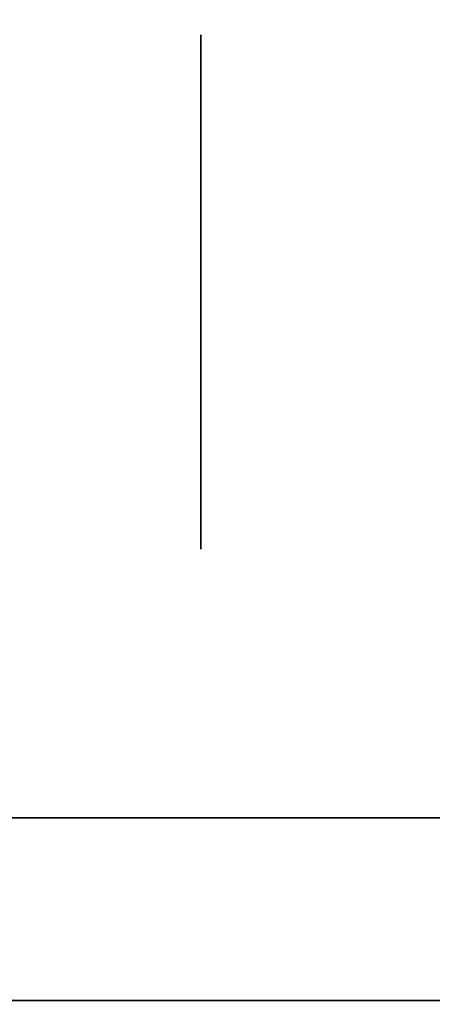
# Model space of a CAD drawing. Extents: x 248.8 to 273, y 2872.5 to 2876.7.
# Tile 532 of 702: x 266.8695 to 266.8909, y 2876.5213 to 2876.5725. Entities that reach past the tile are written whole.
import ezdxf

# ---------------------------------------------------------------- set-up
doc = ezdxf.new("R2010")
doc.units = 0
doc.header["$LTSCALE"] = 150
doc.header["$MEASUREMENT"] = 0
doc.layers.add('3DFACE_BOLT', color=7, linetype='CONTINUOUS')
doc.layers.add('3DFACE_SHAPE', color=7, linetype='CONTINUOUS')

msp = doc.modelspace()

# ---------------------------------------------------------------- linework, layer by layer
at = {"layer": '3DFACE_BOLT', "color": 1}
for points, invisible_edges in [([(266.878887, 2876.571741, -0.135), (266.878887, 2876.565054, -0.146583), (266.868887, 2876.571741, -0.135)], 14), ([(266.868887, 2876.571741, -0.135), (266.878887, 2876.565054, -0.146583), (266.868887, 2876.565054, -0.146583)], 3), ([(266.878887, 2876.565054, -0.123417), (266.878887, 2876.571741, -0.135), (266.868887, 2876.565054, -0.123417)], 14), ([(266.868887, 2876.565054, -0.123417), (266.878887, 2876.571741, -0.135), (266.868887, 2876.571741, -0.135)], 3), ([(266.878887, 2876.571741, -0.065), (266.878887, 2876.565054, -0.076583), (266.868887, 2876.571741, -0.065)], 14), ([(266.868887, 2876.571741, -0.065), (266.878887, 2876.565054, -0.076583), (266.868887, 2876.565054, -0.076583)], 3), ([(266.878887, 2876.565054, -0.053417), (266.878887, 2876.571741, -0.065), (266.868887, 2876.565054, -0.053417)], 14), ([(266.868887, 2876.565054, -0.053417), (266.878887, 2876.571741, -0.065), (266.868887, 2876.571741, -0.065)], 3), ([(266.878887, 2876.571741, -0.135), (266.878887, 2876.565054, -0.123417), (266.878887, 2876.565054, -0.146583)], 2), ([(266.878887, 2876.571741, -0.065), (266.878887, 2876.565054, -0.053417), (266.878887, 2876.565054, -0.076583)], 2), ([(266.878887, 2876.565054, -0.146583), (266.878887, 2876.551679, -0.146583), (266.868887, 2876.565054, -0.146583)], 14), ([(266.868887, 2876.565054, -0.146583), (266.878887, 2876.551679, -0.146583), (266.868887, 2876.551679, -0.146583)], 3), ([(266.878887, 2876.551679, -0.123417), (266.878887, 2876.565054, -0.123417), (266.868887, 2876.551679, -0.123417)], 14), ([(266.868887, 2876.551679, -0.123417), (266.878887, 2876.565054, -0.123417), (266.868887, 2876.565054, -0.123417)], 3), ([(266.878887, 2876.565054, -0.076583), (266.878887, 2876.551679, -0.076583), (266.868887, 2876.565054, -0.076583)], 14), ([(266.868887, 2876.565054, -0.076583), (266.878887, 2876.551679, -0.076583), (266.868887, 2876.551679, -0.076583)], 3), ([(266.878887, 2876.551679, -0.053417), (266.878887, 2876.565054, -0.053417), (266.868887, 2876.551679, -0.053417)], 14), ([(266.868887, 2876.551679, -0.053417), (266.878887, 2876.565054, -0.053417), (266.868887, 2876.565054, -0.053417)], 3), ([(266.878887, 2876.565054, -0.123417), (266.878887, 2876.551679, -0.123417), (266.878887, 2876.565054, -0.146583)], 14), ([(266.878887, 2876.565054, -0.146583), (266.878887, 2876.551679, -0.123417), (266.878887, 2876.551679, -0.146583)], 3), ([(266.878887, 2876.565054, -0.053417), (266.878887, 2876.551679, -0.053417), (266.878887, 2876.565054, -0.076583)], 14), ([(266.878887, 2876.565054, -0.076583), (266.878887, 2876.551679, -0.053417), (266.878887, 2876.551679, -0.076583)], 3), ([(266.878887, 2876.551679, -0.146583), (266.878887, 2876.544991, -0.135), (266.868887, 2876.551679, -0.146583)], 14), ([(266.868887, 2876.551679, -0.146583), (266.878887, 2876.544991, -0.135), (266.868887, 2876.544991, -0.135)], 3), ([(266.878887, 2876.544991, -0.135), (266.878887, 2876.551679, -0.123417), (266.868887, 2876.544991, -0.135)], 14), ([(266.868887, 2876.544991, -0.135), (266.878887, 2876.551679, -0.123417), (266.868887, 2876.551679, -0.123417)], 3), ([(266.878887, 2876.551679, -0.076583), (266.878887, 2876.544991, -0.065), (266.868887, 2876.551679, -0.076583)], 14), ([(266.868887, 2876.551679, -0.076583), (266.878887, 2876.544991, -0.065), (266.868887, 2876.544991, -0.065)], 3), ([(266.878887, 2876.544991, -0.065), (266.878887, 2876.551679, -0.053417), (266.868887, 2876.544991, -0.065)], 14), ([(266.868887, 2876.544991, -0.065), (266.878887, 2876.551679, -0.053417), (266.868887, 2876.551679, -0.053417)], 3), ([(266.878887, 2876.551679, -0.123417), (266.878887, 2876.544991, -0.135), (266.878887, 2876.551679, -0.146583)], 12), ([(266.878887, 2876.551679, -0.053417), (266.878887, 2876.544991, -0.065), (266.878887, 2876.551679, -0.076583)], 12)]:
    msp.add_3dface(points, dxfattribs=dict(at, invisible_edges=invisible_edges))
at = {"layer": '3DFACE_SHAPE', "color": 13}
for points, invisible_edges in [([(266.959337, 2872.521516), (266.959337, 2876.721516), (266.759337, 2872.521516)], 2), ([(266.959337, 2876.721516), (266.759337, 2876.721516), (266.759337, 2872.521516)], 12), ([(266.759337, 2872.521516, -0.2), (266.759337, 2876.721516, -0.2), (266.959337, 2872.521516, -0.2)], 2), ([(266.759337, 2876.721516, -0.2), (266.959337, 2876.721516, -0.2), (266.959337, 2872.521516, -0.2)], 12), ([(266.862487, 2872.521516, -0.0095), (266.862487, 2876.721516, -0.0095), (266.959337, 2872.521516, -0.0095)], 2), ([(266.862487, 2876.721516, -0.0095), (266.959337, 2876.721516, -0.0095), (266.959337, 2872.521516, -0.0095)], 12), ([(266.959337, 2872.521516, -0.1905), (266.959337, 2876.721516, -0.1905), (266.862487, 2872.521516, -0.1905)], 2), ([(266.959337, 2876.721516, -0.1905), (266.862487, 2876.721516, -0.1905), (266.862487, 2872.521516, -0.1905)], 12), ([(266.759337, 2876.521516, -2.5), (266.862487, 2876.531016, -2.5), (266.959337, 2876.521516, -2.5)], 3), ([(266.959337, 2876.521516, -0.2), (266.856187, 2876.531016, -0.2), (266.759337, 2876.521516, -0.2)], 3), ([(266.862487, 2876.531016, -0.2), (266.856187, 2876.531016, -0.2), (266.959337, 2876.521516, -0.2)], 15), ([(266.862487, 2876.531016, -2.5), (266.959337, 2876.531016, -2.5), (266.959337, 2876.521516, -2.5)], 12), ([(266.959337, 2876.531016, -0.2), (266.862487, 2876.531016, -0.2), (266.959337, 2876.521516, -0.2)], 2), ([(266.862487, 2876.531016, -2.5), (266.862487, 2876.531016, -0.2), (266.959337, 2876.531016, -2.5)], 2), ([(266.862487, 2876.531016, -0.2), (266.959337, 2876.531016, -0.2), (266.959337, 2876.531016, -2.5)], 12), ([(266.959337, 2876.521516, -2.5), (266.959337, 2876.521516, -0.2), (266.759337, 2876.521516, -2.5)], 2), ([(266.959337, 2876.521516, -0.2), (266.759337, 2876.521516, -0.2), (266.759337, 2876.521516, -2.5)], 12)]:
    msp.add_3dface(points, dxfattribs=dict(at, invisible_edges=invisible_edges))

doc.saveas('drawing.dxf')
